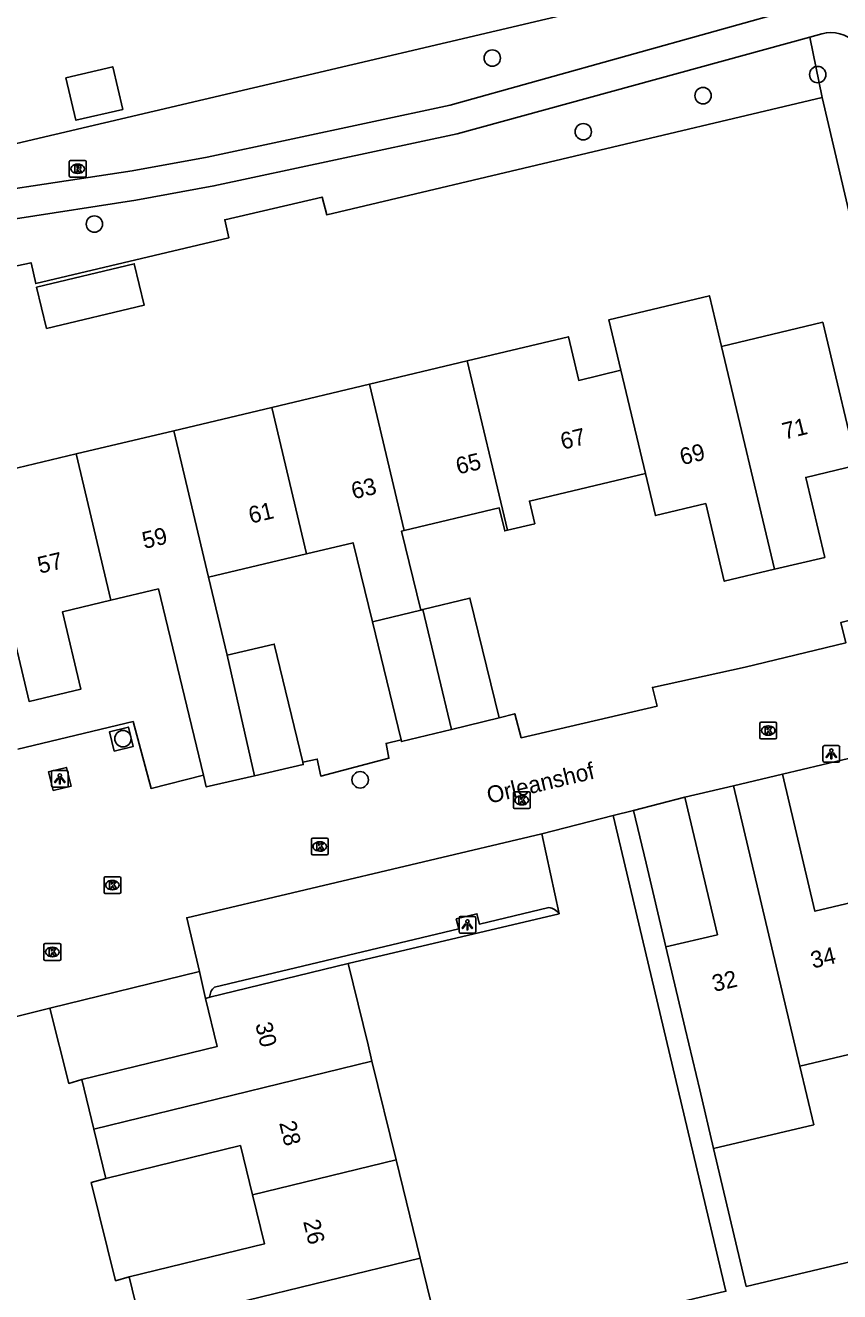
# Model space of a CAD drawing. Extents: x 158461 to 159795, y 387220 to 388672.
# Drawn here: x 159142.8 to 159191.4, y 388368.2 to 388443.8 of the extents above; entities that cross this region are included whole.
import ezdxf

# ---------------------------------------------------------------- set-up
doc = ezdxf.new("R2010")
doc.units = 0
for name, color, linetype in [('IMGEO_Boom', 7, 'Continuous'), ('IMGEO_Groenvoorziening', 7, 'Continuous'), ('IMGEO_Kolk', 7, 'Continuous'), ('IMGEO_Lichtpunt', 7, 'Continuous'), ('IMGEO_Openbare_ruimte_label', 7, 'Continuous'), ('IMGEO_Pand', 7, 'Continuous'), ('IMGEO_Pand_nummerreeks', 7, 'Continuous'), ('IMGEO_Parkeervlak_open', 7, 'Continuous'), ('IMGEO_Rijbaan_lokaal_open', 7, 'Continuous'), ('IMGEO_Rioolput', 7, 'Continuous'), ('IMGEO_Voetpad_halfverhard', 7, 'Continuous'), ('IMGEO_Voetpad_open', 7, 'Continuous')]:
    doc.layers.add(name, color=color, linetype=linetype)

msp = doc.modelspace()

# ---------------------------------------------------------------- linework, layer by layer
at = {"layer": 'IMGEO_Boom'}
for centre in [(159170.643, 388441.816), (159190.07, 388440.835), (159183.227, 388439.575), (159176.077, 388437.422), (159146.892, 388431.917), (159148.597, 388401.226), (159162.758, 388398.77)]:
    msp.add_circle(centre, 0.489, dxfattribs=at)
at = {"layer": 'IMGEO_Groenvoorziening'}
for points in [[(159141.574, 388436.559), (159188.655, 388447.639)], [(159190.338, 388439.466), (159189.596, 388443.069)], [(159135.711, 388428.059), (159143.113, 388429.611), (159143.392, 388428.372), (159154.915, 388431.095), (159154.676, 388432.176), (159160.484, 388433.524), (159160.76, 388432.476), (159190.338, 388439.466)], [(159197.339, 388409.616), (159190.338, 388439.466)]]:
    msp.add_lwpolyline(points, dxfattribs=at)
at = {"layer": 'IMGEO_Kolk'}
for p, q in [((159186.613, 388401.284), (159186.613, 388402.136)), ((159186.688, 388402.21), (159187.54, 388402.21)), ((159187.614, 388402.136), (159187.614, 388401.284)), ((159187.124, 388401.43), (159187.099, 388401.43)), ((159187.101, 388401.99), (159187.126, 388401.99)), ((159187.54, 388401.21), (159186.688, 388401.21)), ((159171.905, 388397.126), (159171.905, 388397.978)), ((159171.98, 388398.052), (159172.832, 388398.052)), ((159172.393, 388397.832), (159172.418, 388397.832)), ((159172.906, 388397.978), (159172.906, 388397.126)), ((159172.832, 388397.052), (159171.98, 388397.052)), ((159172.416, 388397.272), (159172.391, 388397.272)), ((159159.847, 388394.37), (159159.847, 388395.222)), ((159159.922, 388395.296), (159160.774, 388395.296)), ((159160.335, 388395.076), (159160.36, 388395.076)), ((159160.848, 388395.222), (159160.848, 388394.37)), ((159160.774, 388394.296), (159159.922, 388394.296)), ((159160.358, 388394.516), (159160.333, 388394.516)), ((159147.467, 388392.068), (159147.467, 388392.92)), ((159147.542, 388392.994), (159148.394, 388392.994)), ((159147.955, 388392.774), (159147.98, 388392.774)), ((159148.468, 388392.92), (159148.468, 388392.068)), ((159148.394, 388391.994), (159147.542, 388391.994)), ((159147.978, 388392.214), (159147.953, 388392.214)), ((159143.881, 388388.077), (159143.881, 388388.929)), ((159143.956, 388389.003), (159144.808, 388389.003)), ((159144.369, 388388.783), (159144.394, 388388.783)), ((159144.882, 388388.929), (159144.882, 388388.077)), ((159144.808, 388388.003), (159143.956, 388388.003)), ((159144.392, 388388.223), (159144.367, 388388.223))]:
    msp.add_line(p, q, dxfattribs=at)
for points in [[(159186.613, 388401.284), (159186.613, 388402.136)], [(159186.688, 388402.21), (159187.54, 388402.21)], [(159187.614, 388402.136), (159187.614, 388401.284)], [(159186.934, 388401.91), (159187.057, 388401.91), (159187.057, 388401.759), (159187.187, 388401.91), (159187.351, 388401.91), (159187.205, 388401.759), (159187.358, 388401.51), (159187.206, 388401.51), (159187.121, 388401.674), (159187.057, 388401.607), (159187.057, 388401.51), (159186.934, 388401.51), (159186.934, 388401.91)], [(159187.54, 388401.21), (159186.688, 388401.21)], [(159171.905, 388397.126), (159171.905, 388397.978)], [(159171.98, 388398.052), (159172.832, 388398.052)], [(159172.226, 388397.752), (159172.349, 388397.752), (159172.349, 388397.601), (159172.479, 388397.752), (159172.643, 388397.752), (159172.497, 388397.601), (159172.65, 388397.352), (159172.498, 388397.352), (159172.413, 388397.516), (159172.349, 388397.449), (159172.349, 388397.352), (159172.226, 388397.352), (159172.226, 388397.752)], [(159172.906, 388397.978), (159172.906, 388397.126)], [(159172.832, 388397.052), (159171.98, 388397.052)], [(159159.847, 388394.37), (159159.847, 388395.222)], [(159159.922, 388395.296), (159160.774, 388395.296)], [(159160.168, 388394.996), (159160.291, 388394.996), (159160.291, 388394.845), (159160.421, 388394.996), (159160.585, 388394.996), (159160.439, 388394.845), (159160.592, 388394.596), (159160.44, 388394.596), (159160.355, 388394.76), (159160.291, 388394.693), (159160.291, 388394.596), (159160.168, 388394.596), (159160.168, 388394.996)], [(159160.848, 388395.222), (159160.848, 388394.37)], [(159160.774, 388394.296), (159159.922, 388394.296)], [(159147.467, 388392.068), (159147.467, 388392.92)], [(159147.542, 388392.994), (159148.394, 388392.994)], [(159147.788, 388392.694), (159147.911, 388392.694), (159147.911, 388392.543), (159148.041, 388392.694), (159148.205, 388392.694), (159148.059, 388392.543), (159148.212, 388392.294), (159148.06, 388392.294), (159147.975, 388392.458), (159147.911, 388392.391), (159147.911, 388392.294), (159147.788, 388392.294), (159147.788, 388392.694)], [(159148.468, 388392.92), (159148.468, 388392.068)], [(159148.394, 388391.994), (159147.542, 388391.994)], [(159143.881, 388388.077), (159143.881, 388388.929)], [(159143.956, 388389.003), (159144.808, 388389.003)], [(159144.202, 388388.703), (159144.325, 388388.703), (159144.325, 388388.552), (159144.455, 388388.703), (159144.619, 388388.703), (159144.473, 388388.552), (159144.626, 388388.303), (159144.474, 388388.303), (159144.389, 388388.467), (159144.325, 388388.4), (159144.325, 388388.303), (159144.202, 388388.303), (159144.202, 388388.703)], [(159144.882, 388388.929), (159144.882, 388388.077)], [(159144.808, 388388.003), (159143.956, 388388.003)]]:
    msp.add_lwpolyline(points, dxfattribs=at)
for centre, start, end in [((159186.69, 388402.134), 91.55205, 178.44795), ((159186.69, 388402.134), 91.55205, 178.44795), ((159187.538, 388402.134), 1.55205, 88.44795), ((159187.538, 388402.134), 1.55205, 88.44795), ((159186.69, 388401.286), 181.55205, 268.44795), ((159186.69, 388401.286), 181.55205, 268.44795), ((159187.538, 388401.286), 271.55205, 358.44795), ((159187.538, 388401.286), 271.55205, 358.44795), ((159171.982, 388397.976), 91.55205, 178.44795), ((159171.982, 388397.976), 91.55205, 178.44795), ((159172.83, 388397.976), 1.55205, 88.44795), ((159172.83, 388397.976), 1.55205, 88.44795), ((159171.982, 388397.128), 181.55205, 268.44795), ((159171.982, 388397.128), 181.55205, 268.44795), ((159172.83, 388397.128), 271.55205, 358.44795), ((159172.83, 388397.128), 271.55205, 358.44795), ((159159.924, 388395.22), 91.55205, 178.44795), ((159159.924, 388395.22), 91.55205, 178.44795), ((159160.772, 388395.22), 1.55205, 88.44795), ((159160.772, 388395.22), 1.55205, 88.44795), ((159159.924, 388394.372), 181.55205, 268.44795), ((159159.924, 388394.372), 181.55205, 268.44795), ((159160.772, 388394.372), 271.55205, 358.44795), ((159160.772, 388394.372), 271.55205, 358.44795), ((159147.544, 388392.918), 91.55205, 178.44795), ((159147.544, 388392.918), 91.55205, 178.44795), ((159148.392, 388392.918), 1.55205, 88.44795), ((159148.392, 388392.918), 1.55205, 88.44795), ((159147.544, 388392.07), 181.55205, 268.44795), ((159147.544, 388392.07), 181.55205, 268.44795), ((159148.392, 388392.07), 271.55205, 358.44795), ((159148.392, 388392.07), 271.55205, 358.44795), ((159143.958, 388388.927), 91.55205, 178.44795), ((159143.958, 388388.927), 91.55205, 178.44795), ((159144.806, 388388.927), 1.55205, 88.44795), ((159144.806, 388388.927), 1.55205, 88.44795), ((159143.958, 388388.079), 181.55205, 268.44795), ((159143.958, 388388.079), 181.55205, 268.44795), ((159144.806, 388388.079), 271.55205, 358.44795), ((159144.806, 388388.079), 271.55205, 358.44795)]:
    msp.add_arc(centre, 0.0765, start, end, dxfattribs=at)
for centre, major_axis, ratio, start_param, end_param in [((159187.1, 388401.71), (-0.387, 0.002), 0.722429, 4.712389, 7.853982), ((159187.125, 388401.71), (-0.39, 0.002), 0.717154, 1.570796, 4.712389), ((159172.392, 388397.552), (-0.387, 0.002), 0.722429, 4.712389, 7.853982), ((159172.417, 388397.552), (-0.39, 0.002), 0.717154, 1.570796, 4.712389), ((159160.334, 388394.796), (-0.387, 0.002), 0.722429, 4.712389, 7.853982), ((159160.359, 388394.796), (-0.39, 0.002), 0.717154, 1.570796, 4.712389), ((159147.954, 388392.494), (-0.387, 0.002), 0.722429, 4.712389, 7.853982), ((159147.979, 388392.494), (-0.39, 0.002), 0.717154, 1.570796, 4.712389), ((159144.368, 388388.503), (-0.387, 0.002), 0.722429, 4.712389, 7.853982), ((159144.393, 388388.503), (-0.39, 0.002), 0.717154, 1.570796, 4.712389)]:
    msp.add_ellipse(centre, major_axis=major_axis, ratio=ratio, start_param=start_param, end_param=end_param, dxfattribs=at)
at = {"layer": 'IMGEO_Lichtpunt'}
for p, q in [((159190.384, 388400.721), (159190.384, 388399.914)), ((159190.384, 388400.721), (159190.384, 388399.914)), ((159191.286, 388400.816), (159190.478, 388400.816)), ((159191.286, 388400.816), (159190.478, 388400.816)), ((159191.38, 388399.914), (159191.38, 388400.721)), ((159191.38, 388399.914), (159191.38, 388400.721)), ((159144.33, 388399.235), (159144.33, 388398.428)), ((159144.33, 388399.235), (159144.33, 388398.428)), ((159145.232, 388399.33), (159144.424, 388399.33)), ((159145.232, 388399.33), (159144.424, 388399.33)), ((159145.326, 388398.428), (159145.326, 388399.235)), ((159145.326, 388398.428), (159145.326, 388399.235)), ((159190.478, 388399.82), (159191.286, 388399.82)), ((159190.478, 388399.82), (159191.286, 388399.82)), ((159144.424, 388398.334), (159145.232, 388398.334)), ((159144.424, 388398.334), (159145.232, 388398.334)), ((159168.659, 388390.525), (159168.659, 388389.718)), ((159168.659, 388390.525), (159168.659, 388389.718)), ((159169.561, 388390.62), (159168.753, 388390.62)), ((159169.561, 388390.62), (159168.753, 388390.62)), ((159169.655, 388389.718), (159169.655, 388390.525)), ((159169.655, 388389.718), (159169.655, 388390.525)), ((159168.753, 388389.624), (159169.561, 388389.624)), ((159168.753, 388389.624), (159169.561, 388389.624))]:
    msp.add_line(p, q, dxfattribs=at)
for points in [[(159190.758, 388400.385), (159190.797, 388400.357), (159190.609, 388400.095), (159190.571, 388400.122), (159190.758, 388400.385)], [(159190.86, 388400.337), (159190.907, 388400.337), (159190.907, 388400.015), (159190.86, 388400.015), (159190.86, 388400.337)], [(159190.97, 388400.357), (159191.008, 388400.384), (159191.195, 388400.122), (159191.156, 388400.094), (159190.97, 388400.357)], [(159144.704, 388398.899), (159144.743, 388398.871), (159144.555, 388398.609), (159144.517, 388398.636), (159144.704, 388398.899)], [(159144.806, 388398.851), (159144.853, 388398.851), (159144.853, 388398.529), (159144.806, 388398.529), (159144.806, 388398.851)], [(159144.916, 388398.871), (159144.954, 388398.898), (159145.141, 388398.636), (159145.102, 388398.608), (159144.916, 388398.871)], [(159169.033, 388390.189), (159169.072, 388390.161), (159168.884, 388389.899), (159168.846, 388389.926), (159169.033, 388390.189)], [(159169.135, 388390.141), (159169.182, 388390.141), (159169.182, 388389.819), (159169.135, 388389.819), (159169.135, 388390.141)], [(159169.245, 388390.161), (159169.283, 388390.188), (159169.47, 388389.926), (159169.431, 388389.898), (159169.245, 388390.161)]]:
    msp.add_lwpolyline(points, dxfattribs=at)
for centre in [(159190.883, 388400.519), (159144.829, 388399.033), (159169.158, 388390.323)]:
    msp.add_circle(centre, 0.0994, dxfattribs=at)
for centre, start, end in [((159190.478, 388400.721), 90, 180), ((159190.478, 388400.721), 90, 180), ((159191.286, 388400.721), 0, 90), ((159191.286, 388400.721), 0, 90), ((159190.478, 388399.914), 180, 270), ((159190.478, 388399.914), 180, 270), ((159191.286, 388399.914), 270, 0), ((159191.286, 388399.914), 270, 360), ((159144.424, 388399.235), 90, 180), ((159144.424, 388399.235), 90, 180), ((159145.232, 388399.235), 0, 90), ((159145.232, 388399.235), 0, 90), ((159144.424, 388398.428), 180, 270), ((159144.424, 388398.428), 180, 270), ((159145.232, 388398.428), 270, 0), ((159145.232, 388398.428), 270, 360), ((159168.753, 388390.525), 90, 180), ((159168.753, 388390.525), 90, 180), ((159169.561, 388390.525), 0, 90), ((159169.561, 388390.525), 0, 90), ((159168.753, 388389.718), 180, 270), ((159168.753, 388389.718), 180, 270), ((159169.561, 388389.718), 270, 0), ((159169.561, 388389.718), 270, 360)]:
    msp.add_arc(centre, 0.0946, start, end, dxfattribs=at)
at = {"layer": 'IMGEO_Pand'}
for points in [[(159145.197, 388440.644), (159147.989, 388441.297), (159148.582, 388438.757), (159145.791, 388438.105), (159145.197, 388440.644)], [(159144.037, 388425.679), (159143.442, 388428.149), (159149.275, 388429.554), (159149.87, 388427.084), (159144.037, 388425.679)], [(159178.326, 388423.196), (159177.609, 388426.213), (159183.609, 388427.639), (159184.326, 388424.623)], [(159184.326, 388424.623), (159190.373, 388426.06), (159191.244, 388422.395), (159192.401, 388417.53), (159189.36, 388416.807), (159190.493, 388412.039), (159187.493, 388411.326)], [(159169.151, 388423.757), (159175.188, 388425.192), (159175.805, 388422.597), (159178.326, 388423.196)], [(159187.493, 388411.326), (159184.326, 388424.623)], [(159163.314, 388422.369), (159169.151, 388423.757)], [(159171.549, 388413.654), (159169.151, 388423.757)], [(159178.326, 388423.196), (159179.789, 388417.041)], [(159157.477, 388420.981), (159163.314, 388422.369)], [(159165.386, 388413.64), (159163.314, 388422.369)], [(159151.64, 388419.593), (159157.477, 388420.981)], [(159157.477, 388420.981), (159159.549, 388412.253)], [(159145.803, 388418.205), (159151.64, 388419.593)], [(159153.712, 388410.865), (159151.64, 388419.593)], [(159147.875, 388409.477), (159144.991, 388408.791), (159146.086, 388404.183), (159142.992, 388403.447), (159141.835, 388408.312), (159139.821, 388416.783), (159145.803, 388418.205)], [(159145.803, 388418.205), (159147.875, 388409.477)], [(159179.789, 388417.041), (159172.859, 388415.394), (159173.18, 388414.042), (159171.549, 388413.654)], [(159187.493, 388411.326), (159184.492, 388410.612), (159183.39, 388415.248), (159180.385, 388414.533), (159179.789, 388417.041)], [(159171.549, 388413.654), (159171.388, 388413.616), (159171.062, 388414.99), (159165.386, 388413.64)], [(159165.386, 388413.64), (159165.234, 388413.604), (159166.382, 388408.897)], [(159163.484, 388408.191), (159162.333, 388412.915), (159159.549, 388412.253)], [(159159.549, 388412.253), (159153.712, 388410.865)], [(159153.712, 388410.865), (159154.82, 388406.196)], [(159153.406, 388399.04), (159150.716, 388410.153), (159147.875, 388409.477)], [(159163.484, 388408.191), (159166.382, 388408.897)], [(159166.382, 388408.897), (159166.505, 388408.927)], [(159166.505, 388408.927), (159169.306, 388409.61), (159171.046, 388402.467)], [(159168.203, 388401.774), (159166.505, 388408.927)], [(159165.197, 388401.158), (159163.484, 388408.191)], [(159154.82, 388406.196), (159157.624, 388406.868), (159159.327, 388399.832)], [(159156.451, 388399.013), (159154.82, 388406.196)], [(159171.046, 388402.467), (159168.203, 388401.774)], [(159168.203, 388401.774), (159165.224, 388401.048), (159165.197, 388401.158)], [(159159.327, 388399.832), (159159.363, 388399.683), (159156.451, 388399.013)], [(159185.05, 388398.42), (159187.966, 388399.111)], [(159192.84, 388391.626), (159189.906, 388390.93), (159187.966, 388399.111)], [(159156.451, 388399.013), (159153.573, 388398.35), (159153.406, 388399.04)], [(159182.135, 388397.729), (159185.05, 388398.42)], [(159189.008, 388381.698), (159185.05, 388398.42)], [(159181.008, 388388.804), (159184.079, 388389.533), (159182.135, 388397.729)], [(159183.858, 388376.785), (159183.029, 388380.281), (159182.162, 388383.939), (159181.008, 388388.804)], [(159153.791, 388385.803), (159162.043, 388387.817)], [(159162.043, 388387.817), (159163.228, 388382.96), (159163.463, 388381.997)], [(159153.517, 388385.736), (159154.217, 388382.864), (159146.14, 388380.893)], [(159153.517, 388385.736), (159153.791, 388385.803)], [(159194.862, 388383.086), (159189.008, 388381.698)], [(159163.463, 388381.997), (159146.859, 388377.945)], [(159163.463, 388381.997), (159164.899, 388376.113)], [(159189.008, 388381.698), (159189.836, 388378.2), (159183.858, 388376.785)], [(159146.859, 388377.945), (159146.14, 388380.893)], [(159147.579, 388374.996), (159146.859, 388377.945)], [(159156.326, 388374.022), (159155.61, 388376.956), (159147.579, 388374.996)], [(159164.899, 388376.113), (159156.326, 388374.022)], [(159164.899, 388376.113), (159166.332, 388370.239)], [(159148.973, 388369.12), (159157.042, 388371.089), (159156.326, 388374.022)], [(159149.689, 388366.185), (159166.332, 388370.239)], [(159166.332, 388370.239), (159167.784, 388364.288)], [(159149.689, 388366.185), (159148.973, 388369.12)]]:
    msp.add_lwpolyline(points, dxfattribs=at)
at = {"layer": 'IMGEO_Parkeervlak_open'}
for points in [[(159173.593, 388395.553), (159174.631, 388390.78)], [(159153.16, 388387.339), (159153.517, 388385.736)]]:
    msp.add_lwpolyline(points, dxfattribs=at)
at = {"layer": 'IMGEO_Rijbaan_lokaal_open'}
for points in [[(159197.339, 388409.616), (159191.455, 388408.163), (159191.757, 388406.944), (159185.731, 388405.49), (159180.199, 388404.285), (159180.478, 388403.167), (159172.375, 388401.281), (159171.986, 388402.714), (159171.046, 388402.467)], [(159153.406, 388399.04), (159150.273, 388398.262), (159149.2, 388402.248), (159142.329, 388400.591)], [(159148.081, 388400.483), (159147.802, 388401.643), (159148.926, 388401.914), (159149.205, 388400.754), (159148.081, 388400.483)], [(159165.197, 388401.158), (159164.303, 388400.947), (159164.478, 388400.056), (159160.409, 388398.998), (159160.196, 388400.011), (159159.327, 388399.832)], [(159187.966, 388399.111), (159193.837, 388400.499)], [(159144.428, 388398.135), (159144.159, 388399.252), (159145.227, 388399.509), (159145.496, 388398.392), (159144.428, 388398.135)], [(159179.077, 388396.95), (159182.135, 388397.729)], [(159177.864, 388396.641), (159179.077, 388396.95)], [(159173.593, 388395.553), (159177.864, 388396.641)], [(159153.16, 388387.339), (159152.406, 388390.543), (159173.593, 388395.553)], [(159144.24, 388385.157), (159153.16, 388387.339)], [(159136.148, 388383.153), (159144.24, 388385.157)], [(159146.14, 388380.893), (159145.36, 388380.665), (159144.24, 388385.157)], [(159147.579, 388374.996), (159146.707, 388374.745), (159148.162, 388368.897), (159148.973, 388369.12)]]:
    msp.add_lwpolyline(points, dxfattribs=at)
at = {"layer": 'IMGEO_Rioolput'}
for p, q in [((159145.394, 388434.789), (159145.394, 388435.641)), ((159145.469, 388435.715), (159146.321, 388435.715)), ((159145.882, 388435.495), (159145.907, 388435.495)), ((159146.395, 388435.641), (159146.395, 388434.789)), ((159146.321, 388434.715), (159145.469, 388434.715)), ((159145.905, 388434.935), (159145.88, 388434.935))]:
    msp.add_line(p, q, dxfattribs=at)
for points in [[(159145.394, 388434.789), (159145.394, 388435.641)], [(159145.469, 388435.715), (159146.321, 388435.715)], [(159145.983, 388435.413), (159145.731, 388435.415), (159145.731, 388435.015)], [(159145.909, 388435.334), (159145.855, 388435.334), (159145.855, 388435.253)], [(159146.395, 388435.641), (159146.395, 388434.789)], [(159146.321, 388434.715), (159145.469, 388434.715)], [(159145.731, 388435.015), (159145.855, 388435.015), (159145.855, 388435.177), (159145.866, 388435.177)], [(159145.855, 388435.253), (159145.907, 388435.253)], [(159145.913, 388435.148), (159145.984, 388435.015), (159146.124, 388435.015), (159146.059, 388435.141)]]:
    msp.add_lwpolyline(points, dxfattribs=at)
for centre, radius, start, end in [((159145.471, 388435.639), 0.0765, 91.55205, 178.44795), ((159145.471, 388435.639), 0.0765, 91.55205, 178.44795), ((159145.915, 388435.238), 0.0964, 77.00612, 93.18647), ((159145.929, 388435.295), 0.0378, 276.66336, 79.67722), ((159145.982, 388435.303), 0.109, 350.36119, 89.41601), ((159146.319, 388435.639), 0.0765, 1.55205, 88.44795), ((159146.319, 388435.639), 0.0765, 1.55205, 88.44795), ((159145.471, 388434.791), 0.0765, 181.55205, 268.44795), ((159145.471, 388434.791), 0.0765, 181.55205, 268.44795), ((159145.865, 388435.124), 0.0533, 26.02933, 88.69889), ((159145.891, 388435.442), 0.19, 274.7715, 282.96867), ((159145.98, 388435.303), 0.112, 277.58423, 350.98172), ((159145.964, 388435.088), 0.108, 29.51342, 73.79051), ((159146.319, 388434.791), 0.0765, 271.55205, 358.44795), ((159146.319, 388434.791), 0.0765, 271.55205, 358.44795)]:
    msp.add_arc(centre, radius, start, end, dxfattribs=at)
for centre, major_axis, ratio, start_param, end_param in [((159145.881, 388435.215), (-0.387, 0.002), 0.722429, 4.712389, 7.853982), ((159145.906, 388435.215), (-0.39, 0.002), 0.717154, 1.570796, 4.712389)]:
    msp.add_ellipse(centre, major_axis=major_axis, ratio=ratio, start_param=start_param, end_param=end_param, dxfattribs=at)
at = {"layer": 'IMGEO_Voetpad_halfverhard'}
for points in [[(159189.219, 388444.902), (159168.126, 388439.011), (159153.628, 388435.917), (159149.139, 388435.097), (159136.254, 388433.137), (159129.676, 388431.727), (159101.044, 388424.926), (159097.514, 388424.087)], [(159135.711, 388428.059), (159134.984, 388431.12), (159149.357, 388433.345), (159154.025, 388434.197), (159168.55, 388437.298), (159189.596, 388443.069)], [(159189.596, 388443.069), (159190.317, 388443.267)]]:
    msp.add_lwpolyline(points, dxfattribs=at)
msp.add_arc((159190.858, 388441.343), 1.999, 43.50528, 105.7168, dxfattribs=at)
at = {"layer": 'IMGEO_Voetpad_open'}
for points in [[(159179.077, 388396.95), (159179.824, 388393.805), (159181.008, 388388.804)], [(159167.784, 388364.288), (159184.588, 388368.271), (159177.864, 388396.641)], [(159174.014, 388391.158), (159169.876, 388390.171), (159169.73, 388390.783), (159168.492, 388390.488), (159168.638, 388389.875), (159154.061, 388386.395)], [(159174.631, 388390.78), (159162.043, 388387.817)], [(159183.858, 388376.785), (159185.807, 388368.56), (159207.498, 388373.701)]]:
    msp.add_lwpolyline(points, dxfattribs=at)
for centre, radius, start, end in [((159173.926, 388390.322), 0.84, 32.99879, 84.01445), ((159154.48, 388385.846), 0.691, 127.37628, 183.59006)]:
    msp.add_arc(centre, radius, start, end, dxfattribs=at)

# ---------------------------------------------------------------- texts
at = {"layer": 'IMGEO_Openbare_ruimte_label'}
msp.add_text('Orleanshof', height=1, rotation=13.41107, dxfattribs=at).set_placement((159170.453, 388397.342))
at = {"layer": 'IMGEO_Pand_nummerreeks'}
for s, rotation, p in [('71', 14.00483, (159188.095, 388419.054)), ('67', 13.33758, (159174.846, 388418.458)), ('69', 14.00483, (159181.977, 388417.528)), ('65', 13.33758, (159168.603, 388416.978)), ('63', 13.33846, (159162.36, 388415.498)), ('61', 13.33758, (159156.228, 388414.045)), ('59', 13.33758, (159149.875, 388412.538)), ('57', 13.33758, (159143.632, 388411.058)), ('34', 13.32349, (159189.781, 388387.511)), ('32', 13.32349, (159183.897, 388386.117)), ('30', 283.68336, (159156.487, 388384.191)), ('28', 283.68336, (159157.919, 388378.308)), ('26', 283.68336, (159159.35, 388372.428))]:
    msp.add_text(s, height=1, rotation=rotation, dxfattribs=at).set_placement(p)

doc.saveas('drawing.dxf')
